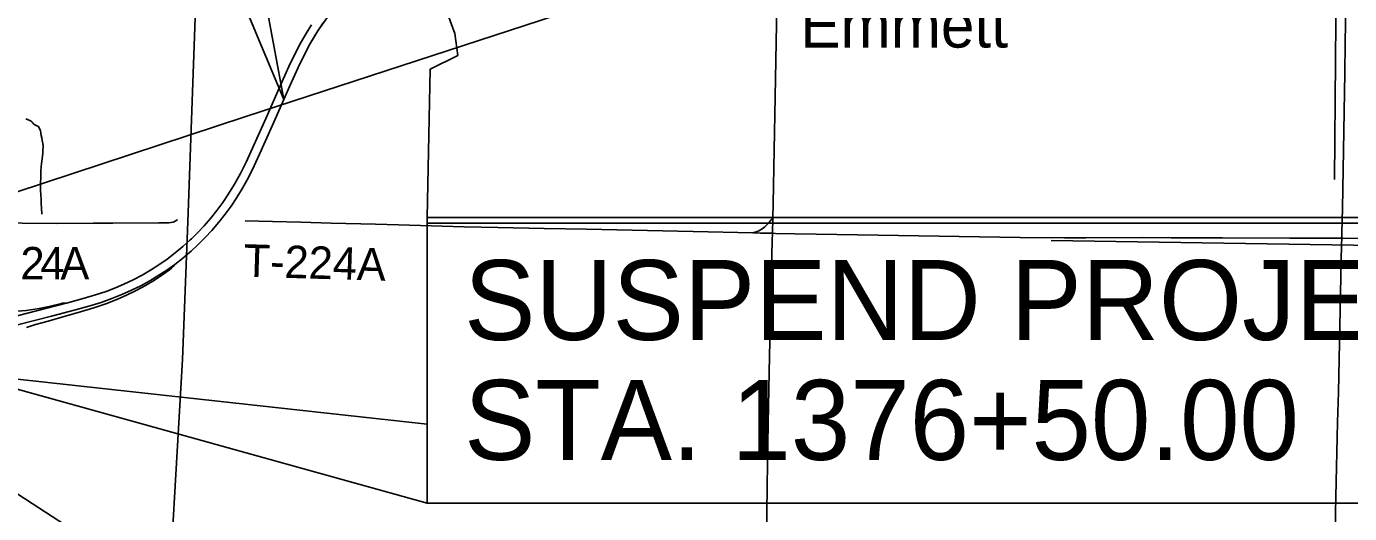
# Model space of a CAD drawing. Extents: x 0 to 64.8, y -5 to 22.
# Drawn here: x 5.41 to 7.727, y 17.279 to 18.132 of the extents above; entities that cross this region are included whole.
import ezdxf

# ---------------------------------------------------------------- set-up
doc = ezdxf.new("R2010")
doc.units = 0
for name, color, linetype in [('GM_X_County_Road', 7, 'Continuous'), ('GM_X_Interchange_Ramps', 7, 'Continuous'), ('GM_X_Minor_River', 7, 'Continuous'), ('GM_X_Rail_Line', 7, 'Continuous'), ('GM_X_Township', 7, 'Continuous'), ('GM_X_Township_Road', 7, 'Continuous'), ('GM_X_Township_Road_Text', 7, 'Continuous'), ('GM_X_Unincorporated_Text', 7, 'Continuous'), ('GM_X_US_Route', 7, 'Continuous'), ('SH_Data', 7, 'Continuous'), ('SH_Masking', 7, 'Continuous'), ('SH_Text', 7, 'Continuous')]:
    doc.layers.add(name, color=color, linetype=linetype)

msp = doc.modelspace()

# ---------------------------------------------------------------- linework, layer by layer
at = {"layer": 'GM_X_County_Road'}
for points in [[(6.7171, 17.7971), (6.7178, 17.8222), (6.7214, 18.0087), (6.7236, 18.1361), (6.7245, 18.1951), (6.725, 18.2387), (6.7248, 18.2706)], [(6.7163, 17.7699), (6.7171, 17.7971)], [(6.7028, 17.0128), (6.7036, 17.0514), (6.7049, 17.1322), (6.7058, 17.2286), (6.7073, 17.328), (6.7091, 17.4368), (6.7108, 17.527), (6.7132, 17.6357), (6.7159, 17.7569), (6.7163, 17.7699)]]:
    msp.add_lwpolyline(points, dxfattribs=at)
at = {"layer": 'GM_X_Interchange_Ramps'}
for points in [[(5.4095, 17.6049), (5.4254, 17.6101), (5.4475, 17.6163), (5.4715, 17.6228), (5.5062, 17.6327), (5.5276, 17.6393), (5.5487, 17.6465), (5.5679, 17.6539), (5.5849, 17.6614), (5.6017, 17.6695), (5.6181, 17.6784), (5.6341, 17.6879), (5.6486, 17.6975), (5.6604, 17.7059), (5.6637, 17.7089), (5.6663, 17.7118), (5.6694, 17.7154)], [(5.4795, 17.6475), (5.4751, 17.6477), (5.473, 17.6475), (5.4711, 17.647), (5.4491, 17.6415), (5.4318, 17.6382), (5.4091, 17.6348), (5.3855, 17.633), (5.3626, 17.6321), (5.339, 17.6318), (5.3129, 17.6322), (5.2588, 17.6339), (5.2421, 17.6339), (5.2328, 17.6336), (5.2235, 17.6328), (5.2093, 17.6309), (5.1849, 17.626)]]:
    msp.add_lwpolyline(points, dxfattribs=at)
at = {"layer": 'GM_X_Minor_River'}
for points in [[(7.715, 19.5274), (7.7008, 17.8644)], [(6.1512, 18.5853), (6.148, 18.153), (6.1602, 18.1201), (6.165, 18.0816), (6.1169, 18.0576), (6.1118, 17.7975)], [(5.4085, 17.9704), (5.4127, 17.9688), (5.4157, 17.9672), (5.4176, 17.9664), (5.4194, 17.9648), (5.4213, 17.9625), (5.4243, 17.9601), (5.4276, 17.9582), (5.4307, 17.9569), (5.4325, 17.9527), (5.4339, 17.95), (5.4346, 17.9455), (5.4356, 17.9413), (5.4367, 17.9371), (5.4373, 17.9325), (5.4384, 17.9275), (5.4387, 17.9233), (5.4386, 17.9199), (5.4385, 17.9169), (5.4384, 17.9142), (5.438, 17.9104), (5.4375, 17.9051), (5.437, 17.9002), (5.4365, 17.896), (5.436, 17.8919), (5.4355, 17.8862), (5.435, 17.8793), (5.4347, 17.8657), (5.4342, 17.86), (5.4341, 17.8562), (5.4344, 17.8535), (5.434, 17.8505), (5.4339, 17.8463), (5.4342, 17.8433), (5.4345, 17.8398), (5.4348, 17.8357), (5.4351, 17.8311), (5.4354, 17.828), (5.4353, 17.8246), (5.4356, 17.8197), (5.4359, 17.8163), (5.4362, 17.8136), (5.4361, 17.8106), (5.4364, 17.8075), (5.4368, 17.8048), (5.4367, 17.8037)], [(7.2048, 17.7571), (8.7176, 17.7337), (8.7242, 17.8985)]]:
    msp.add_lwpolyline(points, dxfattribs=at)
at = {"layer": 'GM_X_Rail_Line'}
msp.add_lwpolyline([(4.2913, 17.4823), (4.783, 17.6416), (5.7936, 17.9743), (6.8537, 18.3208), (7.9347, 18.672), (8.7178, 18.9261), (8.9, 18.9851)], dxfattribs=at)
at = {"layer": 'GM_X_Township'}
for points in [[(5.5757, 14.1), (5.6021, 14.7717), (5.6261, 15.7913), (5.6525, 16.9944), (5.6534, 17.0351), (5.683, 17.5492), (5.69, 17.7297), (5.6921, 17.7902), (5.7284, 18.7976), (5.7288, 18.8067), (5.7555, 19.5524), (5.7579, 19.6183), (5.7612, 19.7093), (5.7653, 19.8404), (5.6534, 19.8431), (5.4698, 19.8478), (5.4325, 19.8487), (5.389, 19.8494)], [(5.7653, 19.8404), (5.7612, 19.7093), (5.7579, 19.6183), (5.7555, 19.5524), (5.7288, 18.8067), (5.7284, 18.7976), (5.6921, 17.7902), (5.69, 17.7297), (5.683, 17.5492), (5.6534, 17.0351)]]:
    msp.add_lwpolyline(points, dxfattribs=at)
at = {"layer": 'GM_X_Township_Road'}
for points in [[(7.7138, 17.7613), (7.714, 17.7702), (7.7149, 17.8137), (7.7188, 18.0501), (7.7196, 18.1029), (7.7222, 18.2397), (7.7228, 18.263)], [(5.1902, 17.7583), (5.198, 17.7619), (5.2065, 17.7658), (5.218, 17.7705), (5.2357, 17.7766), (5.2536, 17.7822), (5.2656, 17.7855), (5.2748, 17.7874), (5.2841, 17.7887), (5.2934, 17.7893), (5.3059, 17.7894), (5.4023, 17.7874), (5.4614, 17.7871), (5.5267, 17.7875), (5.5609, 17.7878), (5.6417, 17.7882), (5.6588, 17.7884), (5.6627, 17.7886), (5.6666, 17.7894), (5.6714, 17.792), (5.6742, 17.794)], [(5.7928, 17.7917), (5.8406, 17.7905), (5.8903, 17.7892), (5.9431, 17.7877), (6.0208, 17.7858), (6.0613, 17.7847), (6.1763, 17.7815), (6.2353, 17.7802), (6.3162, 17.7784), (6.3908, 17.777), (6.5773, 17.773), (6.6823, 17.7706)], [(6.6823, 17.7706), (6.6895, 17.7733), (6.6925, 17.7745), (6.6953, 17.7759), (6.6981, 17.7776), (6.7007, 17.7794), (6.7032, 17.7814), (6.7055, 17.7836), (6.7099, 17.7882), (6.7119, 17.7907), (6.7171, 17.7971)], [(6.6823, 17.7706), (6.6954, 17.7703), (6.7163, 17.7699)], [(6.7163, 17.7699), (6.7215, 17.7698), (6.7557, 17.7691), (6.793, 17.7684), (6.9018, 17.7665), (7.1505, 17.7623), (7.2281, 17.762), (7.2654, 17.7622), (7.3649, 17.7624), (7.4147, 17.7621), (7.5048, 17.762), (7.623, 17.7617), (7.71, 17.7613), (7.7138, 17.7613)], [(7.7025, 17.2565), (7.7027, 17.2806), (7.7033, 17.3085), (7.7064, 17.439), (7.7079, 17.4918), (7.712, 17.6938), (7.7134, 17.7501), (7.7138, 17.7613)], [(7.7138, 17.7613), (7.8002, 17.7606), (7.8655, 17.7602), (7.9214, 17.7598), (7.9681, 17.7595), (8.0303, 17.7589), (8.2665, 17.7572), (8.3163, 17.7569), (8.3505, 17.7567), (8.3878, 17.7563), (8.5868, 17.7547), (8.6396, 17.754), (8.6645, 17.7536), (8.6862, 17.7531), (8.7047, 17.7527)]]:
    msp.add_lwpolyline(points, dxfattribs=at)
at = {"layer": 'GM_X_US_Route'}
for points in [[(5.325, 17.608), (5.4792, 17.6475), (5.4795, 17.6475), (5.5092, 17.6555), (5.5306, 17.6619), (5.5494, 17.6683), (5.5656, 17.6745), (5.5804, 17.6809), (5.5967, 17.6886), (5.612, 17.6967), (5.627, 17.7055), (5.6417, 17.7148), (5.6559, 17.7248), (5.6703, 17.7356), (5.6836, 17.7467), (5.6965, 17.7584), (5.6987, 17.7605), (5.7098, 17.7714), (5.7209, 17.7831), (5.7319, 17.7957), (5.7431, 17.8098), (5.7534, 17.8238), (5.7638, 17.8392), (5.7741, 17.8562), (5.7843, 17.8746), (5.7948, 17.8957), (5.8081, 17.9245), (5.8293, 17.9722), (5.8521, 18.024), (5.8692, 18.062), (5.8803, 18.085), (5.8898, 18.1032), (5.8993, 18.12), (5.9088, 18.1353)], [(5.3336, 17.5943), (5.4534, 17.6249), (5.4956, 17.6357), (5.519, 17.6422), (5.5404, 17.6489), (5.5592, 17.6556), (5.5765, 17.6625), (5.5936, 17.6701), (5.6097, 17.6781), (5.6256, 17.6868), (5.6417, 17.6964), (5.6557, 17.7056), (5.6694, 17.7154), (5.6694, 17.7154), (5.6827, 17.7257), (5.696, 17.737), (5.698, 17.7388), (5.7098, 17.7496), (5.7226, 17.7623), (5.7345, 17.7751), (5.7466, 17.7893), (5.7578, 17.8035), (5.7681, 17.8176), (5.7781, 17.8326), (5.7881, 17.8491), (5.7983, 17.8677), (5.8085, 17.8883), (5.8208, 17.9149), (5.8451, 17.97), (5.8707, 18.028), (5.8855, 18.0602), (5.8955, 18.0809), (5.9044, 18.098), (5.9118, 18.1109), (5.9202, 18.1246), (5.9296, 18.1385)]]:
    msp.add_lwpolyline(points, dxfattribs=at)
at = {"layer": 'SH_Data'}
msp.add_lwpolyline([(5.8603, 18.0045), (5.8707, 18.028), (5.8855, 18.0602), (5.9044, 18.098), (5.9202, 18.1246), (5.9398, 18.1525)], dxfattribs=at)
at = {"layer": 'SH_Masking'}
for points in [[(6.1118, 17.7975), (8.139, 17.7975), (8.139, 17.2975), (6.1118, 17.2975)], [(6.1118, 17.7875), (8.1844, 17.7875), (8.1844, 17.2975), (6.1118, 17.2975)]]:
    msp.add_lwpolyline(points, close=True, dxfattribs=at)
at = {"layer": 'SH_Text'}
for p, q in [((6.1118, 17.2975), (5.2869, 17.5263)), ((6.1118, 17.4358), (6.1118, 17.2975))]:
    msp.add_line(p, q, dxfattribs=at)
for points in [[(5.6912, 18.9156), (5.8603, 18.0045), (5.5469, 18.7538)], [(5.2869, 17.5263), (6.1118, 17.4358)], [(5.5177, 17.0152), (5.1787, 17.453), (5.6467, 17.149)]]:
    msp.add_lwpolyline(points, dxfattribs=at)
msp.add_lwpolyline([(6.1118, 17.7875), (8.1844, 17.7875), (8.1844, 17.2975), (6.1118, 17.2975)], close=True, dxfattribs=at)

# ---------------------------------------------------------------- texts
at = {"layer": 'GM_X_Township_Road_Text'}
for s, height, rotation, p in [('2', 0.0568, 359.485, (5.3988, 17.6894)), ('4', 0.0568, 359.9176, (5.434, 17.6891)), ('A', 0.0568, 0.2642, (5.4691, 17.689)), ('T-224A', 0.05682, 358.2586, (5.7893, 17.6942))]:
    msp.add_text(s, height=height, rotation=rotation, dxfattribs=at).set_placement(p)
at = {"layer": 'GM_X_Unincorporated_Text'}
msp.add_text('Emmett', height=0.07898, rotation=0, dxfattribs=at).set_placement((6.7651, 18.0952))
at = {"layer": 'SH_Text'}
for s, p in [('SUSPEND PROJECT', (6.1763, 17.5831)), ('STA. 1376+50.00', (6.1763, 17.3731))]:
    msp.add_text(s, height=0.14, dxfattribs=at).set_placement(p)

doc.saveas('drawing.dxf')
